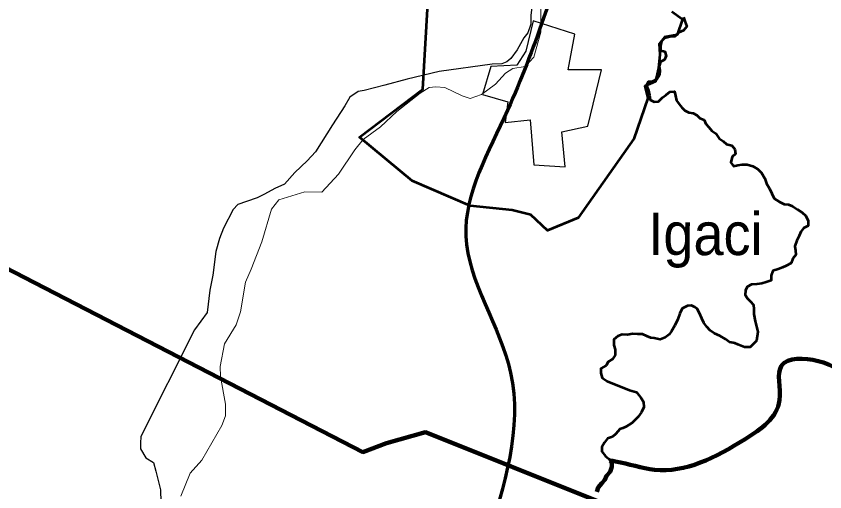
# Model space of a CAD drawing. Extents: x 553962 to 842807, y 8883888 to 9032388.
# Drawn here: x 753897 to 763398, y 8939562 to 8945147 of the extents above; entities that cross this region are included whole.
import ezdxf

# ---------------------------------------------------------------- set-up
doc = ezdxf.new("R2010")
doc.units = 0
doc.header["$LTSCALE"] = 200
for name, color, linetype, lineweight in [('12', 7, 'Continuous', 25), ('14', 7, 'Continuous', 13), ('17', 7, 'Continuous', 53), ('21', 7, 'Continuous', 25), ('24', 7, 'Continuous', 25), ('51', 7, 'Continuous', 70), ('9', 7, 'Continuous', 90)]:
    doc.layers.add(name, color=color, linetype=linetype, lineweight=lineweight)
doc.layers.add('41', color=7, linetype='Continuous')

msp = doc.modelspace()

# ---------------------------------------------------------------- linework, layer by layer
at = {"layer": '12'}
for points in [[(759983.7, 8945452), (759944.5, 8945159.2), (759944.1, 8945052.2), (759908, 8944950.4), (759862, 8944894.4), (759785, 8944751.9), (759708.2, 8944650.2), (759662.2, 8944609.5), (759602.9, 8944588), (759488.4, 8944585.1)], [(759488.4, 8944585.1), (758867.1, 8944498.9), (758489.8, 8944407.9), (758229.7, 8944337.1), (757985, 8944276.4), (757913.6, 8944261.2), (757816.6, 8944195.2), (757760.2, 8944093.4), (757611.6, 8943869.5), (757411.8, 8943554.1), (757314.6, 8943447.3), (757171.4, 8943310), (757048.7, 8943172.7), (756936.4, 8943121.9), (756813.9, 8943055.9), (756729.6, 8943015), (756604.7, 8942969.7), (756502.7, 8942934.3), (756446.4, 8942878.3), (756333.6, 8942659.5), (756287.3, 8942537.3), (756240.8, 8942384.6), (756209.2, 8942104.5), (756173, 8941931.3), (756141.4, 8941666.5), (755992.9, 8941463), (755361.7, 8940211), (755356.3, 8940134.6), (755356.1, 8940068.4), (755421.9, 8939961.3), (755508.3, 8939905.1), (755538.5, 8939803.2), (755593.8, 8939584), (755625.1, 8938417.4)]]:
    msp.add_lwpolyline(points, dxfattribs=at)
at = {"layer": '12', "lineweight": 40}
msp.add_spline([(761549.2, 8957020.4), (762383.1, 8955993.9), (763257, 8954902.9), (764214.4, 8953717.3), (766168.2, 8951324.4), (767086.6, 8950171.6), (770317.8, 8946184.2), (771971, 8944146), (773006.3, 8942876.2), (773223.4, 8942642.3), (773373.7, 8942274.8), (774008.3, 8940921.5), (774359, 8940136.3), (774475.8, 8939919.1), (774642.8, 8939785.5), (774893.3, 8939668.5), (775511.2, 8939484.7), (775928.6, 8939267.5), (776078.9, 8939184), (776379.5, 8938916.7), (776680.1, 8938749.6), (776830.4, 8938582.6), (777398.1, 8938348.7), (777899.1, 8938231.7), (778550.4, 8938482.3), (779134.8, 8938866.6), (779452.1, 8939250.8), (779569, 8939384.5), (779685.9, 8939351.1), (779852.9, 8939217.4), (780086.7, 8939217.4), (780604.3, 8939451.3), (781055.2, 8939618.4), (781439.3, 8939618.4), (781823.3, 8939518.1), (782090.5, 8939401.2), (782290.9, 8939367.8), (782524.7, 8939518.1), (782858.7, 8939618.4), (783192.6, 8939651.8), (783509.9, 8939818.9), (783910.7, 8940119.6), (784278.1, 8940336.8), (784625.2, 8940434.5)], degree=3, dxfattribs=at)
at = {"layer": '14'}
for points in [[(756356.5, 8940591.2), (756296.6, 8940917.4), (756291.9, 8941034.6), (756343.8, 8941299.3), (756482.2, 8941523.2), (756533.7, 8941676), (756591, 8942022.3), (756657.8, 8942175), (756781.3, 8942495.7), (756894.8, 8942882.6), (756981.8, 8942989.4), (757287.8, 8943085.7), (757486.4, 8943080.2), (757685.9, 8943293.8), (757875.4, 8943578.7), (757972.7, 8943700.8), (758177, 8943848.1), (758371.2, 8944026.1), (758642, 8944244.6), (758749.2, 8944310.6), (758825.7, 8944315.6), (758932.7, 8944310.3), (759136.1, 8944213.1), (759232.8, 8944182.4), (759365.4, 8944228), (759528.8, 8944349.9), (759646.5, 8944477.1), (759733.3, 8944533), (759876, 8944558.2), (759978.3, 8944665), (760060.9, 8944960.3), (760062.2, 8945306.7)], [(755832.9, 8939512.3), (755940.9, 8939782.1), (756079, 8939934.6), (756314.8, 8940341.7), (756356, 8940453.7), (756356.5, 8940591.2)]]:
    msp.add_lwpolyline(points, dxfattribs=at)
at = {"layer": '17'}
msp.add_lwpolyline([(761602.5, 8945200.5), (761726.1, 8945112.2), (761664.3, 8944926.8), (761514.2, 8944900.3), (761452.5, 8944820.8), (761461.3, 8944697.2), (761443.6, 8944538.2), (761408.3, 8944379.3), (761284.8, 8944326.3), (761320.1, 8944185), (761152.4, 8943708.2), (760499.3, 8942781), (760138.8, 8942630.4), (759944.6, 8942815.9), (759724, 8942868.9), (759229.7, 8942921.8), (758550.1, 8943213.2), (757932.3, 8943725.4), (758673.7, 8944290.6), (758735.5, 8945297.2)], dxfattribs=at)
at = {"layer": '21'}
msp.add_lwpolyline([(759971.8, 8945092.7), (759884.4, 8944737), (759777.9, 8944573.9), (759473.6, 8944557.9), (759374.4, 8944228.2), (759675.4, 8944141.8), (759642.3, 8943899.6), (759934.4, 8943928.7), (759980.7, 8943402.3), (760347, 8943377.8), (760309.6, 8943788.8), (760615.6, 8943855.9), (760776.1, 8944516.6), (760383.6, 8944516.3), (760460.4, 8944936.4)], close=True, dxfattribs=at)
at = {"layer": '24', "lineweight": 53}
for points in [[(761737.3, 8945134.7), (761755.2, 8945087.5), (761775.2, 8945026.3), (761739.2, 8944980.7), (761683.1, 8944955.6), (761637, 8944910), (761576, 8944905.3), (761514.8, 8944890.4), (761479, 8944855), (761468.4, 8944799), (761468, 8944743), (761518.8, 8944732.5), (761533.7, 8944681.5), (761513.1, 8944635.7), (761467.1, 8944610.6), (761451.5, 8944559.7), (761461.3, 8944508.7), (761455.9, 8944457.8), (761425, 8944407.1), (761374, 8944381.9), (761323.1, 8944377.2), (761302.4, 8944331.5), (761327.5, 8944275.3), (761337.3, 8944219.2), (761347.1, 8944163.1), (761392.7, 8944142.4), (761443.6, 8944147.2), (761489.7, 8944192.7), (761535.7, 8944223), (761576.6, 8944258.4), (761632.6, 8944263.1), (761642.4, 8944212.1), (761657.3, 8944156), (761687.5, 8944115.1), (761717.7, 8944074.1), (761753.1, 8944038.2), (761798.7, 8944017.6), (761849.5, 8944007), (761895.2, 8943986.4), (761930.5, 8943950.5), (761981.2, 8943929.8), (762001.3, 8943883.8), (762036.6, 8943842.8), (762071.9, 8943801.9), (762117.5, 8943771), (762157.7, 8943709.6), (762203.3, 8943678.8), (762243.7, 8943642.8), (762304.7, 8943627.2), (762340, 8943586.2), (762349.8, 8943530.1), (762308.8, 8943494.7), (762293.1, 8943428.6), (762323.4, 8943387.7), (762374.3, 8943397.5), (762425.2, 8943407.4), (762486.2, 8943407), (762552.2, 8943386.2), (762613, 8943350.1), (762653.4, 8943309.1), (762693.7, 8943242.6), (762713.6, 8943181.4), (762748.8, 8943125.1), (762773.8, 8943063.8), (762803.9, 8943007.6)], [(762803.9, 8943007.6), (762864.7, 8942966.5), (762920.5, 8942940.7), (762971.3, 8942935.2), (763016.9, 8942914.6), (763077.7, 8942878.5), (763133.4, 8942842.5), (763173.8, 8942801.5), (763203.9, 8942745.3), (763203.5, 8942684.1), (763147.4, 8942659), (763116.6, 8942613.4), (763095.9, 8942567.7), (763070.1, 8942511.8), (763044.2, 8942445.8), (763054, 8942394.8), (763058.8, 8942343.8), (763022.9, 8942303.3), (763002.2, 8942247.4), (762946, 8942217.2), (762900.1, 8942197.1), (762849.1, 8942177), (762787.9, 8942157.1), (762767.2, 8942101.2), (762766.8, 8942045.1), (762710.7, 8942025.1), (762659.8, 8942010.2), (762598.7, 8942000.3), (762537.6, 8941995.7), (762486.6, 8941970.5), (762465.9, 8941924.8), (762460.5, 8941873.9), (762490.7, 8941832.9), (762526.1, 8941797.1), (762561.4, 8941756.1), (762566.1, 8941705.1), (762565.7, 8941649.1)], [(762565.7, 8941649.1), (762580.6, 8941564.2), (762580.6, 8941564.2), (762611.1, 8941442.4), (762595.8, 8941335.7), (762519.6, 8941259.6), (762453.6, 8941259.6), (762377.4, 8941292.5), (762340.6, 8941308.9), (762279.2, 8941321.2), (762230.1, 8941353.9), (762164.6, 8941394.8), (762103.2, 8941419.3), (762051.3, 8941456.8), (762010.3, 8941499.8), (761975, 8941545.9), (761955, 8941597), (761924.9, 8941658.3), (761899.8, 8941709.4), (761871.3, 8941731.8), (761831, 8941748.4), (761783.1, 8941745.8), (761721.9, 8941715.6), (761696, 8941655.9), (761672.3, 8941589.5), (761634.4, 8941513.7), (761596.5, 8941447.3), (761568.1, 8941409.3), (761520.8, 8941376.1), (761463.9, 8941352.4), (761392.8, 8941366.6), (761355, 8941371.4), (761307.6, 8941390.3), (761257, 8941413), (761201, 8941413.3), (761140, 8941418.8), (761080.2, 8941404.6), (761018.6, 8941409.3), (760966.5, 8941390.3), (760919.1, 8941352.4), (760920.8, 8941343.8), (760920.4, 8941282.7), (760935.3, 8941231.7), (760934.8, 8941165.4), (760904, 8941119.8), (760852.9, 8941089.6), (760830.3, 8941047.1), (760764.8, 8941010.3), (760764.8, 8941010.3), (760764.8, 8940957.1), (760780.4, 8940901.6), (760841.2, 8940860.4), (761104.9, 8940756.8), (761184.4, 8940731.1), (761241.3, 8940660), (761269.7, 8940617.3), (761272.5, 8940557.8), (761245.1, 8940495.9), (761203.9, 8940441), (761135.3, 8940372.3), (761059.8, 8940324.2), (761025.5, 8940310.4), (760989.9, 8940299.1), (760943.7, 8940243.4), (760902.8, 8940208)], [(760902.8, 8940208), (760846.7, 8940188), (760810.8, 8940142.4), (760779.9, 8940086.5), (760779.6, 8940035.6), (760819.8, 8939979.3), (760860.3, 8939948.5), (760895.7, 8939907.5), (760895.3, 8939856.6), (760874.5, 8939795.6), (760833.5, 8939750), (760812.9, 8939704.3), (760777, 8939663.8), (760736, 8939613.1), (760720.3, 8939562.2)]]:
    msp.add_lwpolyline(points, dxfattribs=at)
at = {"layer": '51'}
msp.add_spline([(747342.4, 8958565.6), (749432.7, 8958205.4), (750937.2, 8957279.7), (752368, 8956337.6), (754172.2, 8956334.5), (755242.9, 8955543), (756250.5, 8953808.3), (758113.5, 8952410.8), (759652, 8951301.3), (760267.6, 8949535.6), (760986.9, 8948333.5), (760502.6, 8946232.5), (759668.6, 8944042.3), (759179.8, 8942565.2), (759706.9, 8940959.9), (759428.9, 8938978.1), (758835.7, 8936830.3), (758601.8, 8935111.7), (759228.8, 8933320.4), (760124.4, 8931690.3), (761320.6, 8930403.1), (761242, 8928736), (760637.9, 8926720.9), (759621.2, 8924467.4), (759154.4, 8923808)], degree=3, dxfattribs=at)
at = {"layer": '9'}
for points in [[(760739.9, 8939450.1), (758705.7, 8940260.8), (758249.4, 8940131.7), (757970.6, 8940028.8), (750978.7, 8943631.9), (743914.7, 8940037.6)], [(760739.9, 8939450.1), (758705.7, 8940260.8), (758249.4, 8940131.7), (757970.6, 8940028.8), (750978.7, 8943631.9), (743914.7, 8940037.6)], [(760879.8, 8939925.9), (760895.7, 8939907.5), (760895.3, 8939856.6), (760874.5, 8939795.6), (760833.5, 8939750), (760812.9, 8939704.3), (760777, 8939663.8), (760736, 8939613.1), (760720.3, 8939562.2)]]:
    msp.add_lwpolyline(points, dxfattribs=at)
msp.add_spline([(779358.3, 8951316.5), (778152, 8950383.2), (776870.5, 8948893), (775858.2, 8948102.8), (775096.9, 8948098.3), (774081.6, 8948143.1), (772814, 8947781.5), (772105.2, 8947296.6), (771547.4, 8947166.9), (771322, 8946330.6), (771374.4, 8945875.5), (771395.1, 8945546.1), (769593.3, 8944681.6), (768541.6, 8943918.8), (767488.3, 8942812.2), (766189.2, 8941452.3), (765366.7, 8940769), (764084.5, 8940646.2), (763321.5, 8941097.2), (762890.2, 8941044.2), (762866.3, 8940639.2), (762461.9, 8940181.4), (761397.4, 8939821), (760940.2, 8939919.5), (760875, 8939930.2)], degree=3, dxfattribs=at)

# ---------------------------------------------------------------- texts
at = {"layer": '41', "width": 0.95}
msp.add_text('Igaci', height=500, dxfattribs=at).set_placement((761325, 8942341.6))

doc.saveas('drawing.dxf')
